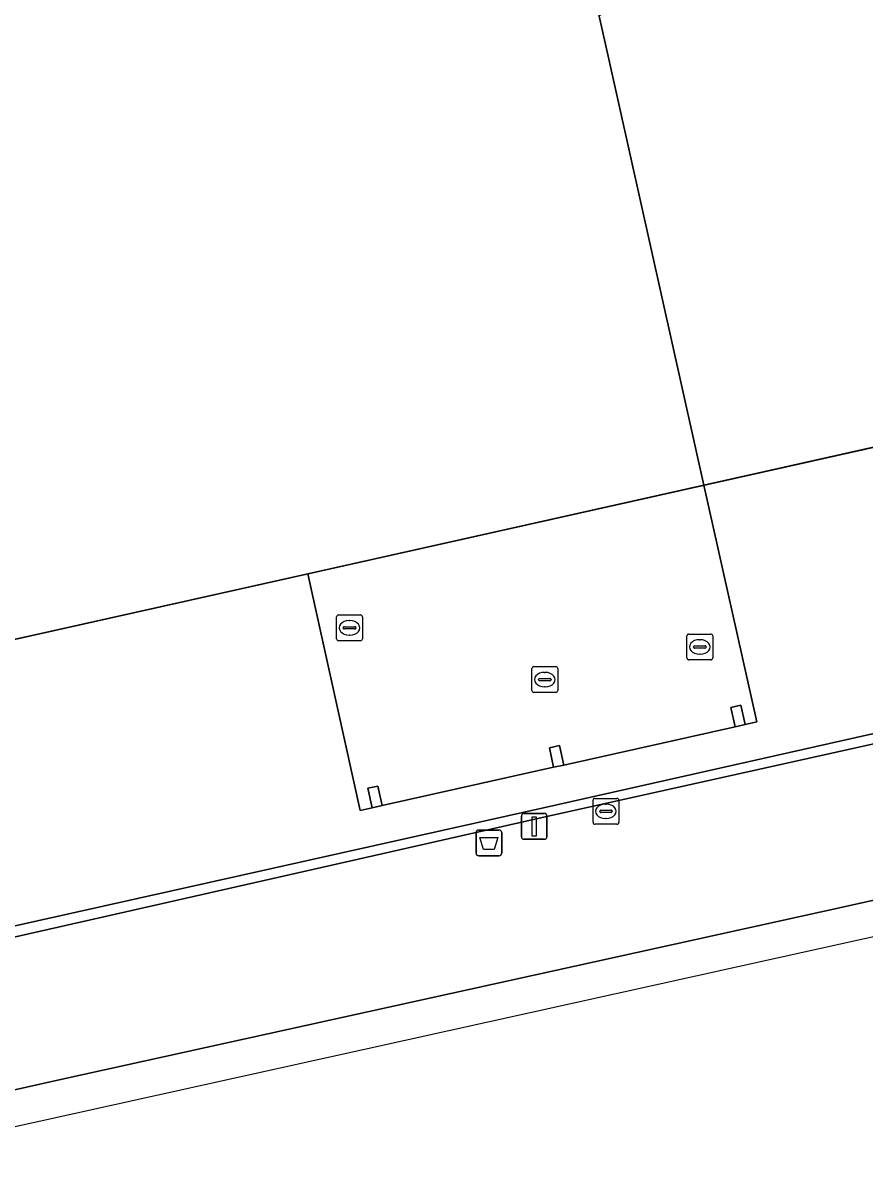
# Model space of a CAD drawing. Extents: x 160806 to 161707, y 383696 to 384148.
# Drawn here: x 161478.42 to 161511.02, y 383820.65 to 383865.37 of the extents above; entities that cross this region are included whole.
import ezdxf

# ---------------------------------------------------------------- set-up
doc = ezdxf.new("R2010")
doc.units = 0
for name, color, linetype in [('IMGEO_Afvalbak', 7, 'Continuous'), ('IMGEO_Erf', 7, 'Continuous'), ('IMGEO_Groenvoorziening', 7, 'Continuous'), ('IMGEO_Hek', 7, 'Continuous'), ('IMGEO_Lichtmast', 7, 'Continuous'), ('IMGEO_Muur', 7, 'Continuous'), ('IMGEO_Pand', 7, 'Continuous'), ('IMGEO_Pand_overbouw', 7, 'Continuous'), ('IMGEO_Rijbaan_lokaal_gesloten', 7, 'Continuous'), ('IMGEO_Rijbaan_lokaal_open', 7, 'Continuous'), ('IMGEO_Rioolput', 7, 'Continuous'), ('IMGEO_Spoorbaan_halfverhard', 7, 'Continuous'), ('IMGEO_Verkeerseiland_open', 7, 'Continuous')]:
    doc.layers.add(name, color=color, linetype=linetype)

msp = doc.modelspace()

# ---------------------------------------------------------------- linework, layer by layer
at = {"layer": 'IMGEO_Afvalbak'}
for p, q in [((161495.963, 383833.22), (161495.963, 383834.02)), ((161495.963, 383834.02), (161495.963, 383833.22)), ((161496.063, 383834.12), (161496.853, 383834.12)), ((161496.853, 383834.12), (161496.063, 383834.12)), ((161496.953, 383834.02), (161496.953, 383833.22)), ((161496.953, 383833.22), (161496.953, 383834.02)), ((161496.853, 383833.12), (161496.063, 383833.12)), ((161496.063, 383833.12), (161496.853, 383833.12))]:
    msp.add_line(p, q, dxfattribs=at)
msp.add_lwpolyline([(161496.106, 383833.834), (161496.81, 383833.834), (161496.661, 383833.364), (161496.255, 383833.364), (161496.106, 383833.834)], dxfattribs=at)
for centre, start, end in [((161496.063, 383834.02), 90, 180), ((161496.063, 383834.02), 90, 180), ((161496.853, 383834.02), 0, 90), ((161496.853, 383834.02), 360, 90), ((161496.063, 383833.22), 180, 270), ((161496.063, 383833.22), 180, 270), ((161496.853, 383833.22), 270, 0), ((161496.853, 383833.22), 270, 0)]:
    msp.add_arc(centre, 0.1, start, end, dxfattribs=at)
at = {"layer": 'IMGEO_Erf'}
msp.add_lwpolyline([(161522.889, 383868.814), (161522.234, 383871.748), (161502.965, 383867.464), (161500.733, 383865.636), (161501.103, 383863.975), (161504.78, 383847.479), (161526.561, 383852.352)], close=True, dxfattribs=at)
at = {"layer": 'IMGEO_Groenvoorziening'}
msp.add_lwpolyline([(161573.981, 383851.379), (161498.641, 383834.626), (161467.119, 383827.496), (161467.565, 383825.499), (161468.352, 383821.972), (161470.021, 383822.345), (161472.634, 383822.879), (161475.023, 383823.371), (161479.934, 383824.467), (161509.272, 383830.942), (161514.217, 383832.035), (161521.635, 383833.723), (161580.201, 383846.689)], dxfattribs=at)
at = {"layer": 'IMGEO_Hek'}
msp.add_lwpolyline([(161468.352, 383821.972), (161470.021, 383822.345), (161472.634, 383822.879), (161475.023, 383823.371), (161479.934, 383824.467), (161509.272, 383830.942), (161514.217, 383832.035), (161521.635, 383833.723), (161580.201, 383846.689), (161582.51, 383847.687), (161585.012, 383847.75), (161614.342, 383854.325), (161641.301, 383860.274), (161651.06, 383862.411), (161662.497, 383864.892), (161670.593, 383866.669), (161682.93, 383869.376), (161687.731, 383870.454), (161692.46, 383871.911), (161696.167, 383872.737)], dxfattribs=at)
at = {"layer": 'IMGEO_Lichtmast'}
for p, q in [((161497.814, 383834.762), (161498.604, 383834.762)), ((161498.604, 383834.762), (161497.814, 383834.762)), ((161497.714, 383833.862), (161497.714, 383834.662)), ((161497.714, 383834.662), (161497.714, 383833.862)), ((161498.704, 383834.662), (161498.704, 383833.862)), ((161498.704, 383833.862), (161498.704, 383834.662)), ((161498.604, 383833.762), (161497.814, 383833.762)), ((161497.814, 383833.762), (161498.604, 383833.762))]:
    msp.add_line(p, q, dxfattribs=at)
msp.add_lwpolyline([(161498.134, 383834.637), (161498.284, 383834.637), (161498.284, 383833.887), (161498.134, 383833.887), (161498.134, 383834.637)], dxfattribs=at)
for centre, start, end in [((161497.814, 383834.662), 90, 180), ((161497.814, 383834.662), 90, 180), ((161498.604, 383834.662), 0, 90), ((161498.604, 383834.662), 360, 90), ((161497.814, 383833.862), 180, 270), ((161497.814, 383833.862), 180, 270), ((161498.604, 383833.862), 270, 0), ((161498.604, 383833.862), 270, 0)]:
    msp.add_arc(centre, 0.1, start, end, dxfattribs=at)
at = {"layer": 'IMGEO_Muur'}
msp.add_lwpolyline([(161504.78, 383847.479), (161526.561, 383852.352)], dxfattribs=at)
at = {"layer": 'IMGEO_Pand'}
msp.add_lwpolyline([(161468.392, 383879.273), (161466.655, 383877.86), (161465.897, 383881.096), (161452.306, 383869.965), (161454.649, 383859.314), (161454.467, 383859.266), (161459.23, 383837.816), (161459.371, 383837.315), (161459.571, 383837.36), (161474.936, 383840.799), (161489.445, 383844.046), (161504.78, 383847.479), (161501.103, 383863.975), (161500.733, 383865.636), (161500.564, 383866.393), (161496.865, 383882.93), (161496.125, 383886.224), (161492.387, 383902.807), (161472.218, 383886.284), (161472.911, 383882.95), (161471.213, 383881.568)], dxfattribs=at)
for points in [[(161506.212, 383838.958), (161505.822, 383838.87), (161505.992, 383838.118), (161506.382, 383838.207)], [(161499.189, 383837.391), (161498.799, 383837.305), (161498.965, 383836.551), (161499.356, 383836.637)], [(161492.158, 383835.824), (161491.769, 383835.735), (161491.941, 383834.982), (161492.331, 383835.072)]]:
    msp.add_lwpolyline(points, close=True, dxfattribs=at)
at = {"layer": 'IMGEO_Pand_overbouw'}
for points in [[(161576.544, 383863.524), (161556.299, 383953.974), (161403.923, 383918.874), (161417.58, 383859.039), (161456.542, 383836.683)], [(161506.382, 383838.207), (161506.83, 383838.307), (161504.78, 383847.479), (161489.445, 383844.046), (161491.469, 383834.876), (161491.941, 383834.982), (161491.769, 383835.735), (161492.158, 383835.824), (161492.331, 383835.072), (161498.965, 383836.551), (161498.799, 383837.305), (161499.189, 383837.391), (161499.356, 383836.637), (161505.992, 383838.118), (161505.822, 383838.87), (161506.212, 383838.958)]]:
    msp.add_lwpolyline(points, close=True, dxfattribs=at)
at = {"layer": 'IMGEO_Rijbaan_lokaal_gesloten'}
for points in [[(161461.912, 383826.794), (161498.576, 383834.978), (161578.911, 383853.047)], [(161563.684, 383851.904), (161543.429, 383847.297), (161543.538, 383846.812), (161528.575, 383843.467), (161528.361, 383844.424), (161526.561, 383852.352), (161504.78, 383847.479), (161506.83, 383838.307), (161506.382, 383838.207), (161505.992, 383838.118), (161499.356, 383836.637), (161498.965, 383836.551), (161492.331, 383835.072), (161491.941, 383834.982), (161491.469, 383834.876), (161489.445, 383844.046), (161474.936, 383840.799)]]:
    msp.add_lwpolyline(points, dxfattribs=at)
at = {"layer": 'IMGEO_Rijbaan_lokaal_open'}
msp.add_lwpolyline([(161506.382, 383838.207), (161506.83, 383838.307), (161504.78, 383847.479), (161489.445, 383844.046), (161491.469, 383834.876), (161491.941, 383834.982), (161491.769, 383835.735), (161492.158, 383835.824), (161492.331, 383835.072), (161498.965, 383836.551), (161498.799, 383837.305), (161499.189, 383837.391), (161499.356, 383836.637), (161505.992, 383838.118), (161505.822, 383838.87), (161506.212, 383838.958)], close=True, dxfattribs=at)
at = {"layer": 'IMGEO_Rioolput'}
for p, q in [((161490.561, 383841.524), (161490.561, 383842.376)), ((161490.636, 383842.45), (161491.488, 383842.45)), ((161491.562, 383842.376), (161491.562, 383841.524)), ((161490.82, 383841.944), (161490.82, 383841.956)), ((161491.258, 383841.907), (161490.86, 383841.907)), ((161490.863, 383841.993), (161491.261, 383841.993)), ((161491.049, 383842.23), (161491.074, 383842.23)), ((161491.304, 383841.956), (161491.304, 383841.944)), ((161491.488, 383841.45), (161490.636, 383841.45)), ((161491.072, 383841.67), (161491.047, 383841.67)), ((161504.126, 383840.785), (161504.126, 383841.637)), ((161504.201, 383841.711), (161505.053, 383841.711)), ((161504.614, 383841.491), (161504.639, 383841.491)), ((161505.127, 383841.637), (161505.127, 383840.785)), ((161504.385, 383841.205), (161504.385, 383841.217)), ((161504.823, 383841.168), (161504.425, 383841.168)), ((161504.428, 383841.254), (161504.826, 383841.254)), ((161504.637, 383840.931), (161504.612, 383840.931)), ((161504.869, 383841.217), (161504.869, 383841.205)), ((161505.053, 383840.711), (161504.201, 383840.711)), ((161498.123, 383839.521), (161498.123, 383840.373)), ((161498.198, 383840.447), (161499.05, 383840.447)), ((161498.611, 383840.227), (161498.636, 383840.227)), ((161499.124, 383840.373), (161499.124, 383839.521)), ((161498.382, 383839.941), (161498.382, 383839.953)), ((161498.82, 383839.904), (161498.422, 383839.904)), ((161498.425, 383839.99), (161498.823, 383839.99)), ((161498.634, 383839.667), (161498.609, 383839.667)), ((161498.866, 383839.953), (161498.866, 383839.941)), ((161499.05, 383839.447), (161498.198, 383839.447)), ((161500.49, 383834.418), (161500.49, 383835.27)), ((161500.565, 383835.344), (161501.417, 383835.344)), ((161500.978, 383835.124), (161501.003, 383835.124)), ((161501.491, 383835.27), (161501.491, 383834.418)), ((161500.749, 383834.838), (161500.749, 383834.85)), ((161501.187, 383834.801), (161500.789, 383834.801)), ((161500.792, 383834.887), (161501.19, 383834.887)), ((161501.233, 383834.85), (161501.233, 383834.838)), ((161501.417, 383834.344), (161500.565, 383834.344)), ((161501.001, 383834.564), (161500.976, 383834.564))]:
    msp.add_line(p, q, dxfattribs=at)
for points in [[(161490.561, 383841.524), (161490.561, 383842.376)], [(161490.636, 383842.45), (161491.488, 383842.45)], [(161491.562, 383842.376), (161491.562, 383841.524)], [(161491.488, 383841.45), (161490.636, 383841.45)], [(161504.126, 383840.785), (161504.126, 383841.637)], [(161504.201, 383841.711), (161505.053, 383841.711)], [(161505.127, 383841.637), (161505.127, 383840.785)], [(161505.053, 383840.711), (161504.201, 383840.711)], [(161498.123, 383839.521), (161498.123, 383840.373)], [(161498.198, 383840.447), (161499.05, 383840.447)], [(161499.124, 383840.373), (161499.124, 383839.521)], [(161499.05, 383839.447), (161498.198, 383839.447)], [(161500.49, 383834.418), (161500.49, 383835.27)], [(161500.565, 383835.344), (161501.417, 383835.344)], [(161501.491, 383835.27), (161501.491, 383834.418)], [(161501.417, 383834.344), (161500.565, 383834.344)]]:
    msp.add_lwpolyline(points, dxfattribs=at)
for centre, radius, start, end in [((161490.638, 383842.374), 0.0765, 91.552, 178.448), ((161490.638, 383842.374), 0.0765, 91.552, 178.448), ((161491.486, 383842.374), 0.0765, 1.552, 88.448), ((161491.486, 383842.374), 0.0765, 1.552, 88.448), ((161490.86, 383841.953), 0.0403, 85.8775, 175.7526), ((161490.857, 383841.943), 0.0366, 178.938, 274.7102), ((161491.261, 383841.95), 0.043, 264.8664, 352.4533), ((161491.265, 383841.955), 0.0386, 1.7309, 96.639), ((161490.638, 383841.526), 0.0765, 181.552, 268.448), ((161490.638, 383841.526), 0.0765, 181.552, 268.448), ((161491.486, 383841.526), 0.0765, 271.552, 358.448), ((161491.486, 383841.526), 0.0765, 271.552, 358.448), ((161504.203, 383841.635), 0.0765, 91.552, 178.448), ((161504.203, 383841.635), 0.0765, 91.552, 178.448), ((161505.051, 383841.635), 0.0765, 1.552, 88.448), ((161505.051, 383841.635), 0.0765, 1.552, 88.448), ((161504.425, 383841.214), 0.0403, 85.8775, 175.7526), ((161504.422, 383841.204), 0.0366, 178.938, 274.7102), ((161504.826, 383841.211), 0.043, 264.8664, 352.4533), ((161504.83, 383841.216), 0.0386, 1.7309, 96.639), ((161504.203, 383840.787), 0.0765, 181.552, 268.448), ((161504.203, 383840.787), 0.0765, 181.552, 268.448), ((161505.051, 383840.787), 0.0765, 271.552, 358.448), ((161505.051, 383840.787), 0.0765, 271.552, 358.448), ((161498.2, 383840.371), 0.0765, 91.552, 178.448), ((161498.2, 383840.371), 0.0765, 91.552, 178.448), ((161499.048, 383840.371), 0.0765, 1.552, 88.448), ((161499.048, 383840.371), 0.0765, 1.552, 88.448), ((161498.422, 383839.95), 0.0403, 85.8775, 175.7526), ((161498.419, 383839.94), 0.0366, 178.938, 274.7102), ((161498.823, 383839.947), 0.043, 264.8664, 352.4533), ((161498.827, 383839.952), 0.0386, 1.7309, 96.639), ((161498.2, 383839.523), 0.0765, 181.552, 268.448), ((161498.2, 383839.523), 0.0765, 181.552, 268.448), ((161499.048, 383839.523), 0.0765, 271.552, 358.448), ((161499.048, 383839.523), 0.0765, 271.552, 358.448), ((161500.567, 383835.268), 0.0765, 91.552, 178.448), ((161500.567, 383835.268), 0.0765, 91.552, 178.448), ((161501.415, 383835.268), 0.0765, 1.552, 88.448), ((161501.415, 383835.268), 0.0765, 1.552, 88.448), ((161500.789, 383834.847), 0.0403, 85.8775, 175.7526), ((161500.786, 383834.837), 0.0366, 178.938, 274.7102), ((161501.19, 383834.844), 0.043, 264.8664, 352.4533), ((161501.194, 383834.849), 0.0386, 1.7309, 96.639), ((161500.567, 383834.42), 0.0765, 181.552, 268.448), ((161500.567, 383834.42), 0.0765, 181.552, 268.448), ((161501.415, 383834.42), 0.0765, 271.552, 358.448), ((161501.415, 383834.42), 0.0765, 271.552, 358.448)]:
    msp.add_arc(centre, radius, start, end, dxfattribs=at)
for centre, major_axis, ratio, start_param, end_param in [((161491.048, 383841.95), (-0.387, 0.002), 0.722429, 4.712389, 7.853982), ((161491.073, 383841.95), (-0.39, 0.002), 0.717154, 1.570796, 4.712389), ((161504.613, 383841.211), (-0.387, 0.002), 0.722429, 4.712389, 7.853982), ((161504.638, 383841.211), (-0.39, 0.002), 0.717154, 1.570796, 4.712389), ((161498.61, 383839.947), (-0.387, 0.002), 0.722429, 4.712389, 7.853982), ((161498.635, 383839.947), (-0.39, 0.002), 0.717154, 1.570796, 4.712389), ((161500.977, 383834.844), (-0.387, 0.002), 0.722429, 4.712389, 7.853982), ((161501.002, 383834.844), (-0.39, 0.002), 0.717154, 1.570796, 4.712389)]:
    msp.add_ellipse(centre, major_axis=major_axis, ratio=ratio, start_param=start_param, end_param=end_param, dxfattribs=at)
at = {"layer": 'IMGEO_Spoorbaan_halfverhard'}
msp.add_lwpolyline([(161580.201, 383846.689), (161521.635, 383833.723), (161514.217, 383832.035), (161509.272, 383830.942), (161479.934, 383824.467), (161475.023, 383823.371), (161472.634, 383822.879), (161470.021, 383822.345), (161468.352, 383821.972), (161468.36, 383821.937), (161468.808, 383822.037), (161468.839, 383821.9), (161469.057, 383820.924), (161469.119, 383820.647), (161634.815, 383857.326)], dxfattribs=at)
at = {"layer": 'IMGEO_Verkeerseiland_open'}
msp.add_lwpolyline([(161573.981, 383851.379), (161587.103, 383854.297), (161587.517, 383854.389), (161587.399, 383854.956), (161586.966, 383854.859), (161578.911, 383853.047), (161498.576, 383834.978), (161461.912, 383826.794), (161461.178, 383826.63), (161461.28, 383826.175), (161467.119, 383827.496), (161498.641, 383834.626)], close=True, dxfattribs=at)

doc.saveas('drawing.dxf')
